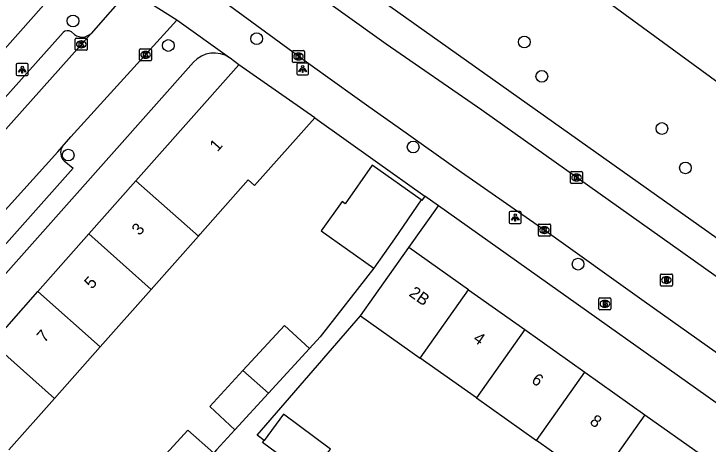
# Model space of a CAD drawing. Extents: x 162812 to 163818, y 381639 to 382470.
# Drawn here: x 162934 to 162991.8, y 382026.8 to 382062.6 of the extents above; entities that cross this region are included whole.
import ezdxf

# ---------------------------------------------------------------- set-up
doc = ezdxf.new("R2010")
doc.units = 0
for name, color, linetype in [('IMGEO_Boom', 7, 'Continuous'), ('IMGEO_Brandkraan', 7, 'Continuous'), ('IMGEO_Duiker', 7, 'Continuous'), ('IMGEO_Kolk', 7, 'Continuous'), ('IMGEO_Lichtpunt', 7, 'Continuous'), ('IMGEO_Pand', 7, 'Continuous'), ('IMGEO_Pand_nummerreeks', 7, 'Continuous'), ('IMGEO_Rijbaan_lokaal_open', 7, 'Continuous'), ('IMGEO_Rioolput', 7, 'Continuous'), ('IMGEO_Voetpad_open', 7, 'Continuous')]:
    doc.layers.add(name, color=color, linetype=linetype)

msp = doc.modelspace()

# ---------------------------------------------------------------- linework, layer by layer
at = {"layer": 'IMGEO_Boom'}
for centre in [(162938.919, 382062.041), (162954.211, 382060.563), (162946.852, 382059.996), (162976.49, 382060.288), (162977.945, 382057.429), (162987.94, 382053.084), (162967.237, 382051.546), (162938.519, 382050.872), (162989.901, 382049.806), (162980.966, 382041.796)]:
    msp.add_circle(centre, 0.489, dxfattribs=at)
at = {"layer": 'IMGEO_Brandkraan'}
for p, q in [((162982.69, 382038.07), (162982.69, 382038.922)), ((162982.765, 382038.996), (162983.617, 382038.996)), ((162983.178, 382038.776), (162983.203, 382038.776)), ((162983.691, 382038.922), (162983.691, 382038.07)), ((162983.617, 382037.996), (162982.765, 382037.996)), ((162983.201, 382038.216), (162983.176, 382038.216))]:
    msp.add_line(p, q, dxfattribs=at)
for points in [[(162982.69, 382038.07), (162982.69, 382038.922)], [(162982.765, 382038.996), (162983.617, 382038.996)], [(162983.038, 382038.696), (162983.038, 382038.296), (162983.251, 382038.296)], [(162983.269, 382038.696), (162983.038, 382038.696)], [(162983.217, 382038.615), (162983.163, 382038.615), (162983.163, 382038.539)], [(162983.163, 382038.539), (162983.216, 382038.539)], [(162983.225, 382038.463), (162983.163, 382038.463), (162983.163, 382038.382)], [(162983.691, 382038.922), (162983.691, 382038.07)], [(162983.617, 382037.996), (162982.765, 382037.996)], [(162983.163, 382038.382), (162983.225, 382038.382)]]:
    msp.add_lwpolyline(points, dxfattribs=at)
for centre, radius, start, end in [((162982.767, 382038.92), 0.0765, 91.55205, 178.44795), ((162982.767, 382038.92), 0.0765, 91.55205, 178.44795), ((162983.218, 382038.577), 0.0379, 267.82845, 90.93552), ((162983.226, 382038.422), 0.0404, 269.87594, 90.50774), ((162983.273, 382038.551), 0.145, 59.4692, 91.53667), ((162983.298, 382038.598), 0.0922, 285.51372, 58.15012), ((162983.303, 382038.406), 0.105, 301.31148, 78.98903), ((162983.615, 382038.92), 0.0765, 1.55205, 88.44795), ((162983.615, 382038.92), 0.0765, 1.55205, 88.44795), ((162982.767, 382038.072), 0.0765, 181.55205, 268.44795), ((162982.767, 382038.072), 0.0765, 181.55205, 268.44795), ((162983.257, 382038.547), 0.251, 268.66757, 293.53466), ((162983.615, 382038.072), 0.0765, 271.55205, 358.44795), ((162983.615, 382038.072), 0.0765, 271.55205, 358.44795)]:
    msp.add_arc(centre, radius, start, end, dxfattribs=at)
for centre, major_axis, ratio, start_param, end_param in [((162983.177, 382038.496), (-0.387, 0.002), 0.722429, 4.712389, 7.853982), ((162983.202, 382038.496), (-0.39, 0.002), 0.717154, 1.570796, 4.712389)]:
    msp.add_ellipse(centre, major_axis=major_axis, ratio=ratio, start_param=start_param, end_param=end_param, dxfattribs=at)
at = {"layer": 'IMGEO_Duiker'}
msp.add_lwpolyline([(163005.466, 382047.505), (162974.599, 382070.108), (162970.901, 382072.816), (162970.703, 382072.961)], dxfattribs=at)
at = {"layer": 'IMGEO_Kolk'}
for p, q in [((162939.102, 382059.669), (162939.102, 382060.521)), ((162939.177, 382060.595), (162940.029, 382060.595)), ((162940.103, 382060.521), (162940.103, 382059.669)), ((162939.59, 382060.375), (162939.615, 382060.375)), ((162940.029, 382059.595), (162939.177, 382059.595)), ((162939.613, 382059.815), (162939.588, 382059.815)), ((162944.458, 382058.795), (162944.458, 382059.647)), ((162944.533, 382059.721), (162945.385, 382059.721)), ((162944.946, 382059.501), (162944.971, 382059.501)), ((162945.459, 382059.647), (162945.459, 382058.795)), ((162957.188, 382058.65), (162957.188, 382059.502)), ((162957.263, 382059.576), (162958.115, 382059.576)), ((162957.676, 382059.356), (162957.701, 382059.356)), ((162958.189, 382059.502), (162958.189, 382058.65)), ((162945.385, 382058.721), (162944.533, 382058.721)), ((162944.969, 382058.941), (162944.944, 382058.941)), ((162957.699, 382058.796), (162957.674, 382058.796)), ((162958.115, 382058.576), (162957.263, 382058.576)), ((162980.408, 382049.507), (162981.26, 382049.507)), ((162980.333, 382048.581), (162980.333, 382049.433)), ((162980.821, 382049.287), (162980.846, 382049.287)), ((162981.334, 382049.433), (162981.334, 382048.581)), ((162981.26, 382048.507), (162980.408, 382048.507)), ((162980.844, 382048.727), (162980.819, 382048.727)), ((162977.655, 382044.208), (162977.655, 382045.06)), ((162977.73, 382045.134), (162978.582, 382045.134)), ((162978.143, 382044.914), (162978.168, 382044.914)), ((162978.656, 382045.06), (162978.656, 382044.208)), ((162978.166, 382044.354), (162978.141, 382044.354)), ((162978.582, 382044.134), (162977.73, 382044.134))]:
    msp.add_line(p, q, dxfattribs=at)
for points in [[(162939.102, 382059.669), (162939.102, 382060.521)], [(162939.177, 382060.595), (162940.029, 382060.595)], [(162940.103, 382060.521), (162940.103, 382059.669)], [(162939.423, 382060.295), (162939.546, 382060.295), (162939.546, 382060.144), (162939.676, 382060.295), (162939.84, 382060.295), (162939.694, 382060.144), (162939.847, 382059.895), (162939.695, 382059.895), (162939.61, 382060.059), (162939.546, 382059.992), (162939.546, 382059.895), (162939.423, 382059.895), (162939.423, 382060.295)], [(162940.029, 382059.595), (162939.177, 382059.595)], [(162944.458, 382058.795), (162944.458, 382059.647)], [(162944.533, 382059.721), (162945.385, 382059.721)], [(162944.779, 382059.421), (162944.902, 382059.421), (162944.902, 382059.27), (162945.032, 382059.421), (162945.196, 382059.421), (162945.05, 382059.27), (162945.203, 382059.021), (162945.051, 382059.021), (162944.966, 382059.185), (162944.902, 382059.118), (162944.902, 382059.021), (162944.779, 382059.021), (162944.779, 382059.421)], [(162945.459, 382059.647), (162945.459, 382058.795)], [(162957.188, 382058.65), (162957.188, 382059.502)], [(162957.263, 382059.576), (162958.115, 382059.576)], [(162957.509, 382059.276), (162957.632, 382059.276), (162957.632, 382059.125), (162957.762, 382059.276), (162957.926, 382059.276), (162957.78, 382059.125), (162957.933, 382058.876), (162957.781, 382058.876), (162957.696, 382059.04), (162957.632, 382058.973), (162957.632, 382058.876), (162957.509, 382058.876), (162957.509, 382059.276)], [(162958.189, 382059.502), (162958.189, 382058.65)], [(162945.385, 382058.721), (162944.533, 382058.721)], [(162958.115, 382058.576), (162957.263, 382058.576)], [(162980.408, 382049.507), (162981.26, 382049.507)], [(162980.333, 382048.581), (162980.333, 382049.433)], [(162980.654, 382049.207), (162980.777, 382049.207), (162980.777, 382049.056), (162980.907, 382049.207), (162981.071, 382049.207), (162980.925, 382049.056), (162981.078, 382048.807), (162980.926, 382048.807), (162980.841, 382048.971), (162980.777, 382048.904), (162980.777, 382048.807), (162980.654, 382048.807), (162980.654, 382049.207)], [(162981.334, 382049.433), (162981.334, 382048.581)], [(162981.26, 382048.507), (162980.408, 382048.507)], [(162977.655, 382044.208), (162977.655, 382045.06)], [(162977.73, 382045.134), (162978.582, 382045.134)], [(162977.976, 382044.834), (162978.099, 382044.834), (162978.099, 382044.683), (162978.229, 382044.834), (162978.393, 382044.834), (162978.247, 382044.683), (162978.4, 382044.434), (162978.248, 382044.434), (162978.163, 382044.598), (162978.099, 382044.531), (162978.099, 382044.434), (162977.976, 382044.434), (162977.976, 382044.834)], [(162978.656, 382045.06), (162978.656, 382044.208)], [(162978.582, 382044.134), (162977.73, 382044.134)]]:
    msp.add_lwpolyline(points, dxfattribs=at)
for centre, start, end in [((162939.179, 382060.519), 91.55205, 178.44795), ((162939.179, 382060.519), 91.55205, 178.44795), ((162940.027, 382060.519), 1.55205, 88.44795), ((162940.027, 382060.519), 1.55205, 88.44795), ((162939.179, 382059.671), 181.55205, 268.44795), ((162939.179, 382059.671), 181.55205, 268.44795), ((162940.027, 382059.671), 271.55205, 358.44795), ((162940.027, 382059.671), 271.55205, 358.44795), ((162944.535, 382059.645), 91.55205, 178.44795), ((162944.535, 382059.645), 91.55205, 178.44795), ((162945.383, 382059.645), 1.55205, 88.44795), ((162945.383, 382059.645), 1.55205, 88.44795), ((162957.265, 382059.5), 91.55205, 178.44795), ((162957.265, 382059.5), 91.55205, 178.44795), ((162958.113, 382059.5), 1.55205, 88.44795), ((162958.113, 382059.5), 1.55205, 88.44795), ((162944.535, 382058.797), 181.55205, 268.44795), ((162944.535, 382058.797), 181.55205, 268.44795), ((162945.383, 382058.797), 271.55205, 358.44795), ((162945.383, 382058.797), 271.55205, 358.44795), ((162957.265, 382058.652), 181.55205, 268.44795), ((162957.265, 382058.652), 181.55205, 268.44795), ((162958.113, 382058.652), 271.55205, 358.44795), ((162958.113, 382058.652), 271.55205, 358.44795), ((162980.41, 382049.431), 91.55205, 178.44795), ((162980.41, 382049.431), 91.55205, 178.44795), ((162981.258, 382049.431), 1.55205, 88.44795), ((162981.258, 382049.431), 1.55205, 88.44795), ((162980.41, 382048.583), 181.55205, 268.44795), ((162980.41, 382048.583), 181.55205, 268.44795), ((162981.258, 382048.583), 271.55205, 358.44795), ((162981.258, 382048.583), 271.55205, 358.44795), ((162977.732, 382045.058), 91.55205, 178.44795), ((162977.732, 382045.058), 91.55205, 178.44795), ((162978.58, 382045.058), 1.55205, 88.44795), ((162978.58, 382045.058), 1.55205, 88.44795), ((162977.732, 382044.21), 181.55205, 268.44795), ((162977.732, 382044.21), 181.55205, 268.44795), ((162978.58, 382044.21), 271.55205, 358.44795), ((162978.58, 382044.21), 271.55205, 358.44795)]:
    msp.add_arc(centre, 0.0765, start, end, dxfattribs=at)
for centre, major_axis, ratio, start_param, end_param in [((162939.589, 382060.095), (-0.387, 0.002), 0.722429, 4.712389, 7.853982), ((162939.614, 382060.095), (-0.39, 0.002), 0.717154, 1.570796, 4.712389), ((162944.945, 382059.221), (-0.387, 0.002), 0.722429, 4.712389, 7.853982), ((162944.97, 382059.221), (-0.39, 0.002), 0.717154, 1.570796, 4.712389), ((162957.675, 382059.076), (-0.387, 0.002), 0.722429, 4.712389, 7.853982), ((162957.7, 382059.076), (-0.39, 0.002), 0.717154, 1.570796, 4.712389), ((162980.82, 382049.007), (-0.387, 0.002), 0.722429, 4.712389, 7.853982), ((162980.845, 382049.007), (-0.39, 0.002), 0.717154, 1.570796, 4.712389), ((162978.142, 382044.634), (-0.387, 0.002), 0.722429, 4.712389, 7.853982), ((162978.167, 382044.634), (-0.39, 0.002), 0.717154, 1.570796, 4.712389)]:
    msp.add_ellipse(centre, major_axis=major_axis, ratio=ratio, start_param=start_param, end_param=end_param, dxfattribs=at)
at = {"layer": 'IMGEO_Lichtpunt'}
for p, q in [((162934.193, 382058.391), (162934.193, 382057.584)), ((162934.193, 382058.391), (162934.193, 382057.584)), ((162935.095, 382058.486), (162934.287, 382058.486)), ((162935.095, 382058.486), (162934.287, 382058.486)), ((162935.189, 382057.584), (162935.189, 382058.391)), ((162935.189, 382057.584), (162935.189, 382058.391)), ((162957.538, 382058.443), (162957.538, 382057.636)), ((162957.538, 382058.443), (162957.538, 382057.636)), ((162958.44, 382058.538), (162957.632, 382058.538)), ((162958.44, 382058.538), (162957.632, 382058.538)), ((162958.534, 382057.636), (162958.534, 382058.443)), ((162958.534, 382057.636), (162958.534, 382058.443)), ((162957.632, 382057.542), (162958.44, 382057.542)), ((162957.632, 382057.542), (162958.44, 382057.542)), ((162934.287, 382057.49), (162935.095, 382057.49)), ((162934.287, 382057.49), (162935.095, 382057.49)), ((162975.235, 382046.083), (162975.235, 382045.276)), ((162975.235, 382046.083), (162975.235, 382045.276)), ((162976.137, 382046.178), (162975.329, 382046.178)), ((162976.137, 382046.178), (162975.329, 382046.178)), ((162976.231, 382045.276), (162976.231, 382046.083)), ((162976.231, 382045.276), (162976.231, 382046.083)), ((162975.329, 382045.182), (162976.137, 382045.182)), ((162975.329, 382045.182), (162976.137, 382045.182))]:
    msp.add_line(p, q, dxfattribs=at)
for points in [[(162957.912, 382058.107), (162957.951, 382058.079), (162957.763, 382057.817), (162957.725, 382057.844), (162957.912, 382058.107)], [(162958.124, 382058.079), (162958.162, 382058.106), (162958.349, 382057.844), (162958.31, 382057.816), (162958.124, 382058.079)], [(162934.567, 382058.055), (162934.606, 382058.027), (162934.418, 382057.765), (162934.38, 382057.792), (162934.567, 382058.055)], [(162934.669, 382058.007), (162934.716, 382058.007), (162934.716, 382057.685), (162934.669, 382057.685), (162934.669, 382058.007)], [(162934.779, 382058.027), (162934.817, 382058.054), (162935.004, 382057.792), (162934.965, 382057.764), (162934.779, 382058.027)], [(162958.014, 382058.059), (162958.061, 382058.059), (162958.061, 382057.737), (162958.014, 382057.737), (162958.014, 382058.059)], [(162975.609, 382045.747), (162975.648, 382045.719), (162975.46, 382045.457), (162975.422, 382045.484), (162975.609, 382045.747)], [(162975.711, 382045.699), (162975.758, 382045.699), (162975.758, 382045.377), (162975.711, 382045.377), (162975.711, 382045.699)], [(162975.821, 382045.719), (162975.859, 382045.746), (162976.046, 382045.484), (162976.007, 382045.456), (162975.821, 382045.719)]]:
    msp.add_lwpolyline(points, dxfattribs=at)
for centre in [(162934.692, 382058.189), (162958.037, 382058.241), (162975.734, 382045.881)]:
    msp.add_circle(centre, 0.0994, dxfattribs=at)
for centre, start, end in [((162934.287, 382058.391), 90, 180), ((162934.287, 382058.391), 90, 180), ((162935.095, 382058.391), 0, 90), ((162935.095, 382058.391), 0, 90), ((162957.632, 382058.443), 90, 180), ((162957.632, 382058.443), 90, 180), ((162958.44, 382058.443), 0, 90), ((162958.44, 382058.443), 0, 90), ((162934.287, 382057.584), 180, 270), ((162934.287, 382057.584), 180, 270), ((162935.095, 382057.584), 270, 0), ((162935.095, 382057.584), 270, 360), ((162957.632, 382057.636), 180, 270), ((162957.632, 382057.636), 180, 270), ((162958.44, 382057.636), 270, 0), ((162958.44, 382057.636), 270, 360), ((162975.329, 382046.083), 90, 180), ((162975.329, 382046.083), 90, 180), ((162976.137, 382046.083), 0, 90), ((162976.137, 382046.083), 0, 90), ((162975.329, 382045.276), 180, 270), ((162975.329, 382045.276), 180, 270), ((162976.137, 382045.276), 270, 0), ((162976.137, 382045.276), 270, 360)]:
    msp.add_arc(centre, 0.0946, start, end, dxfattribs=at)
at = {"layer": 'IMGEO_Pand'}
for points in [[(162944.157, 382048.727), (162948.312, 382053.409), (162952.728, 382058.385)], [(162959.047, 382053.976), (162952.728, 382058.385)], [(162949.355, 382044.115), (162949.504, 382044.283), (162953.503, 382048.802), (162954.036, 382048.329), (162959.047, 382053.976)], [(162967.902, 382047.144), (162963.835, 382050.026), (162961.57, 382046.829), (162961.318, 382047.008), (162959.584, 382044.562), (162963.96, 382041.461)], [(162940.234, 382044.307), (162944.157, 382048.727)], [(162944.157, 382048.727), (162949.355, 382044.115)], [(162967.902, 382047.144), (162965.694, 382043.907), (162963.96, 382041.461)], [(162935.991, 382039.525), (162940.234, 382044.307)], [(162945.432, 382039.695), (162940.234, 382044.307)], [(162949.355, 382044.115), (162945.432, 382039.695)], [(162962.847, 382037.497), (162963.986, 382039.104), (162966.877, 382043.183)], [(162971.85, 382039.659), (162966.877, 382043.183)], [(162945.432, 382039.695), (162941.189, 382034.913)], [(162967.82, 382033.973), (162971.85, 382039.659)], [(162971.85, 382039.659), (162976.524, 382036.346)], [(162932.179, 382035.23), (162935.991, 382039.525)], [(162941.189, 382034.913), (162935.991, 382039.525)], [(162962.847, 382037.497), (162967.82, 382033.973)], [(162958.614, 382034.766), (162956.522, 382036.693), (162953.056, 382032.93)], [(162976.524, 382036.346), (162972.494, 382030.66)], [(162976.524, 382036.346), (162981.522, 382032.804)], [(162937.377, 382030.619), (162932.179, 382035.23)], [(162937.377, 382030.619), (162941.189, 382034.913)], [(162958.614, 382034.766), (162955.185, 382031.042)], [(162972.494, 382030.66), (162967.82, 382033.973)], [(162953.056, 382032.93), (162950.305, 382029.943), (162952.397, 382028.016)], [(162953.056, 382032.93), (162955.185, 382031.042)], [(162977.492, 382027.118), (162981.522, 382032.804)], [(162981.522, 382032.804), (162986.518, 382029.263)], [(162955.185, 382031.042), (162952.397, 382028.016)], [(162933.576, 382026.335), (162937.377, 382030.619)], [(162972.494, 382030.66), (162977.492, 382027.118)], [(162958.604, 382024.05), (162960.351, 382026.405), (162956.442, 382029.305), (162954.826, 382027.127)], [(162986.518, 382029.263), (162982.488, 382023.576)], [(162986.518, 382029.263), (162991.153, 382025.978)], [(162944.834, 382024.004), (162948.488, 382027.971), (162950.617, 382026.083), (162946.963, 382022.115)], [(162958.604, 382024.05), (162954.695, 382026.951), (162954.826, 382027.127)], [(162982.488, 382023.576), (162977.492, 382027.118)]]:
    msp.add_lwpolyline(points, dxfattribs=at)
at = {"layer": 'IMGEO_Rijbaan_lokaal_open'}
for points in [[(162999.338, 382035.896), (162980.876, 382048.976), (162972.946, 382054.612), (162964.986, 382060.117), (162957.956, 382065.153), (162955.06, 382067.225), (162953.532, 382068.186), (162947.68, 382072.11), (162941.476, 382076.103), (162935.644, 382079.686), (162923.06, 382087.554), (162918.151, 382090.703), (162915.515, 382092.326), (162915.051, 382092.68)], [(162943.583, 382064.624), (162940.419, 382061.006)], [(162947.554, 382062.095), (162943.583, 382064.624)], [(163087.644, 381967.002), (163041.126, 382000), (163000, 382029.075), (162986.475, 382038.685), (162978.206, 382044.6), (162971.264, 382049.436), (162965.988, 382053.161), (162963.554, 382054.88), (162962.384, 382055.718), (162958.651, 382058.394), (162951.212, 382063.853), (162951.044, 382063.961)], [(162938.019, 382051.566), (162938.744, 382052.402), (162947.554, 382062.095)], [(162940.419, 382061.006), (162908.926, 382025.738)], [(162917.005, 382028.023), (162922.534, 382034.193), (162929.723, 382042.344), (162932.733, 382045.731), (162937.653, 382051.145), (162938.019, 382051.566)]]:
    msp.add_lwpolyline(points, dxfattribs=at)
at = {"layer": 'IMGEO_Rioolput'}
for p, q in [((162987.816, 382040.046), (162987.816, 382040.898)), ((162987.891, 382040.972), (162988.743, 382040.972)), ((162988.817, 382040.898), (162988.817, 382040.046)), ((162988.327, 382040.192), (162988.302, 382040.192)), ((162988.304, 382040.752), (162988.329, 382040.752)), ((162988.743, 382039.972), (162987.891, 382039.972))]:
    msp.add_line(p, q, dxfattribs=at)
for points in [[(162987.816, 382040.046), (162987.816, 382040.898)], [(162987.891, 382040.972), (162988.743, 382040.972)], [(162988.817, 382040.898), (162988.817, 382040.046)], [(162988.405, 382040.67), (162988.153, 382040.672), (162988.153, 382040.272)], [(162988.153, 382040.272), (162988.277, 382040.272), (162988.277, 382040.434), (162988.288, 382040.434)], [(162988.331, 382040.591), (162988.277, 382040.591), (162988.277, 382040.51)], [(162988.277, 382040.51), (162988.329, 382040.51)], [(162988.335, 382040.405), (162988.406, 382040.272), (162988.546, 382040.272), (162988.481, 382040.398)], [(162988.743, 382039.972), (162987.891, 382039.972)]]:
    msp.add_lwpolyline(points, dxfattribs=at)
for centre, radius, start, end in [((162987.893, 382040.896), 0.0765, 91.55205, 178.44795), ((162987.893, 382040.896), 0.0765, 91.55205, 178.44795), ((162988.741, 382040.896), 0.0765, 1.55205, 88.44795), ((162988.741, 382040.896), 0.0765, 1.55205, 88.44795), ((162988.287, 382040.381), 0.0533, 26.02933, 88.69889), ((162988.313, 382040.699), 0.19, 274.7715, 282.96867), ((162988.337, 382040.495), 0.0964, 77.00612, 93.18647), ((162988.351, 382040.552), 0.0378, 276.66336, 79.67722), ((162988.404, 382040.56), 0.109, 350.36119, 89.41601), ((162988.402, 382040.56), 0.112, 277.58423, 350.98172), ((162988.386, 382040.345), 0.108, 29.51342, 73.79051), ((162987.893, 382040.048), 0.0765, 181.55205, 268.44795), ((162987.893, 382040.048), 0.0765, 181.55205, 268.44795), ((162988.741, 382040.048), 0.0765, 271.55205, 358.44795), ((162988.741, 382040.048), 0.0765, 271.55205, 358.44795)]:
    msp.add_arc(centre, radius, start, end, dxfattribs=at)
for centre, major_axis, ratio, start_param, end_param in [((162988.303, 382040.472), (-0.387, 0.002), 0.722429, 4.712389, 7.853982), ((162988.328, 382040.472), (-0.39, 0.002), 0.717154, 1.570796, 4.712389)]:
    msp.add_ellipse(centre, major_axis=major_axis, ratio=ratio, start_param=start_param, end_param=end_param, dxfattribs=at)
at = {"layer": 'IMGEO_Voetpad_open'}
for points in [[(162917.77, 382093.992), (162952.869, 382071.831), (162963.101, 382064.851), (162998.912, 382039.447)], [(162939.702, 382067.058), (162898.37, 382020.378)], [(162951.948, 382058.979), (162947.554, 382062.095)], [(162938.089, 382061.07), (162931.605, 382053.824)], [(162939.055, 382060.905), (162938.785, 382061.124)], [(162952.728, 382058.385), (162951.991, 382058.949), (162951.948, 382058.979)], [(162922.075, 382028.37), (162948.951, 382058.608)], [(162959.047, 382053.976), (162964.058, 382050.389), (162968.205, 382047.449)], [(162938.193, 382050.39), (162938.928, 382049.78), (162931.357, 382041.293), (162930.611, 382041.959)], [(162968.205, 382047.449), (162967.96, 382047.103), (162967.902, 382047.144)], [(162969.337, 382046.646), (162968.205, 382047.449)], [(162966.877, 382043.183), (162969.337, 382046.646)], [(163008.484, 382018.885), (163000, 382024.908), (162969.337, 382046.646)], [(162963.96, 382041.461), (162959.507, 382035.735), (162958.614, 382034.766)], [(162954.826, 382027.127), (162954.251, 382027.554), (162962.847, 382037.497)], [(162952.397, 382028.016), (162950.853, 382026.339), (162942.565, 382016.517)]]:
    msp.add_lwpolyline(points, dxfattribs=at)
for centre, radius, start, end in [((162938.467, 382060.708), 0.523, 52.61141, 136.26154), ((162939.679, 382061.742), 1.044, 233.30532, 315.16438), ((162950.662, 382057.074), 2.298, 55.97859, 138.13495), ((162938.811, 382051.082), 0.928, 148.57894, 228.25381)]:
    msp.add_arc(centre, radius, start, end, dxfattribs=at)

# ---------------------------------------------------------------- texts
at = {"layer": 'IMGEO_Pand_nummerreeks'}
for s, rotation, p in [('1', 48.41493, (162950.942, 382051.1)), ('3', 48.41374, (162944.451, 382044.117)), ('5', 48.41374, (162940.499, 382039.663)), ('2B', 324.67396, (162966.811, 382039.21)), ('7', 48.41374, (162936.548, 382035.21)), ('4', 324.67396, (162972.155, 382035.422)), ('6', 324.67396, (162977.008, 382031.983)), ('8', 324.67396, (162981.863, 382028.542))]:
    msp.add_text(s, height=1, rotation=rotation, dxfattribs=at).set_placement(p)

doc.saveas('drawing.dxf')
